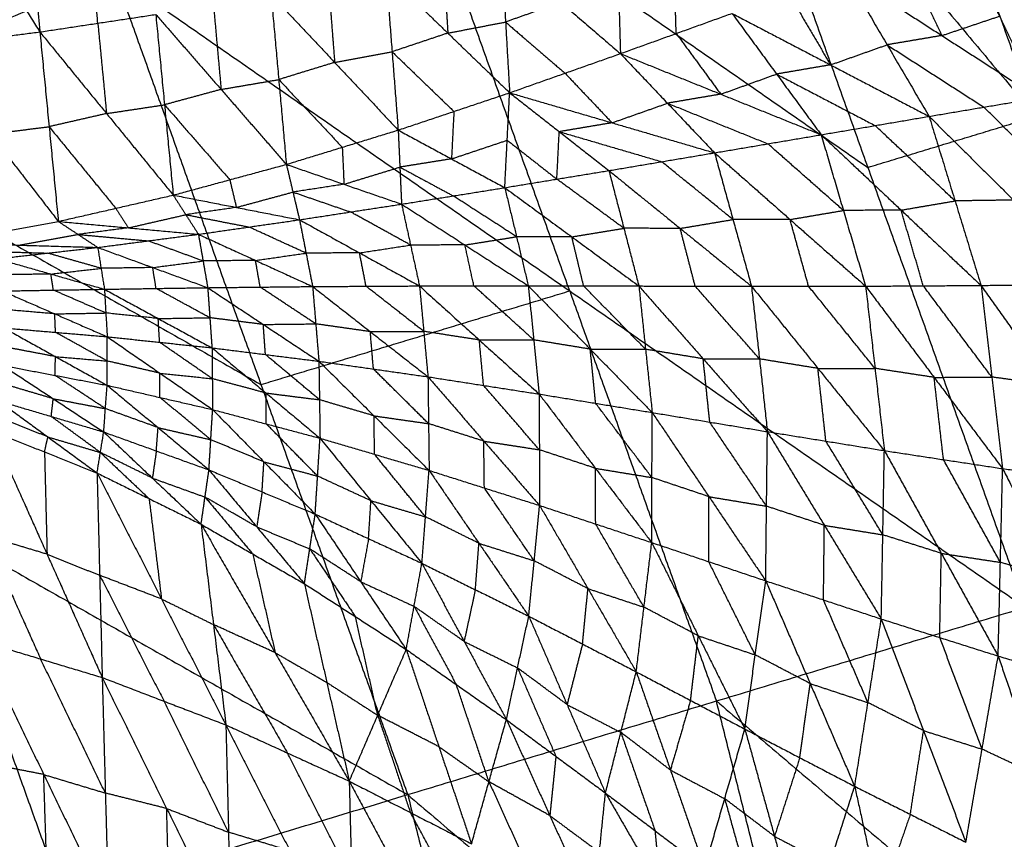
# Model space of a CAD drawing. Header units: millimetres. Extents: x -106 to 110, y -96 to 120.
# Tile 917 of 1020: x 75.76 to 84.75, y 35.05 to 42.53. Entities that reach past the tile are written whole.
import ezdxf

# ---------------------------------------------------------------- set-up
doc = ezdxf.new("R2010")
doc.units = ezdxf.units.MM
doc.header["$MEASUREMENT"] = 0
doc.layers.add('Default', color=7, linetype='Continuous', true_color=0x000000)

msp = doc.modelspace()

# ---------------------------------------------------------------- linework, layer by layer
at = {"layer": 'Default'}
for points in [[(83.5464, 45.8079, 7.4488), (85.0311, 44.0341, 7.6966), (86.5158, 42.2603, 7.9444)], [(85.0352, 41.647, 7.4488), (84.2908, 43.7274, 7.4488), (83.5464, 45.8079, 7.4488)], [(82.0658, 45.1946, 6.9532), (83.5016, 41.1818, 6.9532), (84.9374, 37.169, 6.9532)], [(82.0658, 45.1946, 6.9532), (85.0352, 41.647, 7.4488), (88.0046, 38.0994, 7.9444)], [(75.7664, 44.4655, 0.1833), (75.8575, 43.4415, 0.5901), (75.9486, 42.4175, 0.9969)], [(74.6973, 44.4112, -0.1262), (75.323, 43.4144, 0.4354), (75.9486, 42.4175, 0.9969)], [(79.3465, 44.0682, 6.2709), (81.424, 42.625, 6.612), (83.5016, 41.1818, 6.9532)], [(80.7823, 40.0554, 6.2709), (80.0644, 42.0618, 6.2709), (79.3465, 44.0682, 6.2709)], [(76.4774, 42.4974, 1.1452), (76.4318, 43.0094, 0.9418), (76.3863, 43.5214, 0.7384)], [(81.212, 43.3586, 2.731), (81.2284, 42.7892, 3.1387), (81.2449, 42.2199, 3.5463)], [(84.3457, 43.3063, 4.551), (84.703, 42.5613, 3.8862), (85.0603, 41.8162, 3.2213)], [(84.3457, 43.3063, 4.551), (85.2103, 42.6448, 3.9948), (86.0748, 41.9834, 3.4387)], [(80.1597, 43.1535, 2.3338), (80.197, 42.5081, 2.7916), (80.2342, 41.8626, 3.2495)], [(80.1597, 43.1535, 2.3338), (80.7023, 42.6867, 2.94), (81.2449, 42.2199, 3.5463)], [(83.8203, 43.1297, 4.3736), (83.999, 42.7572, 4.0412), (84.1776, 42.3847, 3.7088)], [(79.6331, 43.0524, 2.1474), (79.6517, 42.7297, 2.3764), (79.6703, 42.407, 2.6053)], [(70.5629, 40.4299, 4.6759), (73.5951, 41.6859, 5.1322), (76.6272, 42.9419, 5.5886)], [(76.6272, 42.9419, 5.5886), (77.9657, 39.201, 5.5886), (79.3042, 35.4602, 5.5886)], [(76.6272, 42.9419, 5.5886), (80.7823, 40.0554, 6.2709), (84.9374, 37.169, 6.9532)], [(79.1064, 42.9513, 1.9611), (79.162, 42.2368, 2.4647), (79.2175, 41.5223, 2.9684)], [(79.1064, 42.9513, 1.9611), (79.6703, 42.407, 2.6053), (80.2342, 41.8626, 3.2495)], [(81.7538, 42.4034, 3.7038), (81.7455, 42.6881, 3.5), (81.7373, 42.9728, 3.2962)], [(83.2949, 42.9531, 4.1962), (83.6779, 42.3003, 3.6108), (84.0609, 41.6475, 3.0254)], [(83.2949, 42.9531, 4.1962), (84.1776, 42.3847, 3.7088), (85.0603, 41.8162, 3.2213)], [(78.5823, 42.8543, 1.7881), (78.61, 42.497, 2.0399), (78.6378, 42.1397, 2.2917)], [(78.0581, 42.7572, 1.6151), (78.1278, 41.9832, 2.1599), (78.1975, 41.2092, 2.7048)], [(78.0581, 42.7572, 1.6151), (78.6378, 42.1397, 2.2917), (79.2175, 41.5223, 2.9684)], [(82.7788, 42.77, 4.0288), (82.9703, 42.4436, 3.7361), (83.1618, 42.1172, 3.4434)], [(77.5321, 42.6672, 1.4543), (77.567, 42.2802, 1.7267), (77.6019, 41.8932, 1.9992)], [(80.7023, 42.6867, 2.94), (80.4496, 42.5974, 2.8658), (80.197, 42.5081, 2.7916)], [(75.9486, 42.4175, 0.9969), (76.4774, 42.4974, 1.1452), (77.0062, 42.5772, 1.2935)], [(77.0062, 42.5772, 1.2935), (77.0858, 41.7532, 1.8754), (77.1654, 40.9291, 2.4573)], [(77.0062, 42.5772, 1.2935), (77.6019, 41.8932, 1.9992), (78.1975, 41.2092, 2.7048)], [(81.2449, 42.2199, 3.5463), (81.7538, 42.4034, 3.7038), (82.2627, 42.587, 3.8614)], [(82.2627, 42.587, 3.8614), (82.6695, 42.0333, 3.3543), (83.0763, 41.4797, 2.8471)], [(82.2627, 42.587, 3.8614), (83.1618, 42.1172, 3.4434), (84.0609, 41.6475, 3.0254)], [(76.4774, 42.4974, 1.1452), (76.5172, 42.0854, 1.4362), (76.557, 41.6733, 1.7271)], [(79.6703, 42.407, 2.6053), (79.9336, 42.4575, 2.6985), (80.197, 42.5081, 2.7916)], [(80.197, 42.5081, 2.7916), (80.4683, 42.2747, 3.0948), (80.7395, 42.0413, 3.3979)], [(84.1776, 42.3847, 3.7088), (84.4403, 42.473, 3.7975), (84.703, 42.5613, 3.8862)], [(74.8813, 42.2839, 0.7248), (75.415, 42.3507, 0.8608), (75.9486, 42.4175, 0.9969)], [(75.9486, 42.4175, 0.9969), (76.033, 41.5533, 1.6114), (76.1173, 40.689, 2.226)], [(75.9486, 42.4175, 0.9969), (76.557, 41.6733, 1.7271), (77.1654, 40.9291, 2.4573)], [(79.6703, 42.407, 2.6053), (79.4161, 42.3219, 2.535), (79.162, 42.2368, 2.4647)], [(81.7538, 42.4034, 3.7038), (81.9572, 42.1266, 3.4503), (82.1606, 41.8498, 3.1967)], [(84.1776, 42.3847, 3.7088), (83.9277, 42.3425, 3.6598), (83.6779, 42.3003, 3.6108)], [(74.8813, 42.2839, 0.7248), (75.4993, 41.4865, 1.4754), (76.1173, 40.689, 2.226)], [(78.6378, 42.1397, 2.2917), (78.8999, 42.1883, 2.3782), (79.162, 42.2368, 2.4647)], [(79.162, 42.2368, 2.4647), (79.4439, 41.9646, 2.7868), (79.7259, 41.6925, 3.1089)], [(80.2342, 41.8626, 3.2495), (80.7395, 42.0413, 3.3979), (81.2449, 42.2199, 3.5463)], [(81.2449, 42.2199, 3.5463), (81.6741, 41.7674, 3.1149), (82.1034, 41.3149, 2.6835)], [(81.2449, 42.2199, 3.5463), (82.1606, 41.8498, 3.1967), (83.0763, 41.4797, 2.8471)], [(83.1618, 42.1172, 3.4434), (83.4198, 42.2088, 3.5271), (83.6779, 42.3003, 3.6108)], [(83.6779, 42.3003, 3.6108), (84.1192, 42.0161, 3.3671), (84.5606, 41.7319, 3.1234)], [(78.6378, 42.1397, 2.2917), (78.3828, 42.0615, 2.2258), (78.1278, 41.9832, 2.1599)], [(80.7395, 42.0413, 3.3979), (80.9542, 41.815, 3.1822), (81.1688, 41.5888, 2.9665)], [(83.1618, 42.1172, 3.4434), (82.9156, 42.0753, 3.3988), (82.6695, 42.0333, 3.3543)], [(77.6019, 41.8932, 1.9992), (77.8648, 41.9382, 2.0795), (78.1278, 41.9832, 2.1599)], [(78.1278, 41.9832, 2.1599), (78.4177, 41.6745, 2.4983), (78.7075, 41.3657, 2.8366)], [(82.1606, 41.8498, 3.1967), (82.4151, 41.9416, 3.2755), (82.6695, 42.0333, 3.3543)], [(82.6695, 42.0333, 3.3543), (83.1191, 41.7985, 3.1452), (83.5686, 41.5636, 2.9362)], [(77.6019, 41.8932, 1.9992), (77.3438, 41.8232, 1.9373), (77.0858, 41.7532, 1.8754)], [(79.2175, 41.5223, 2.9684), (79.7259, 41.6925, 3.1089), (80.2342, 41.8626, 3.2495)], [(80.19, 40.9971, 2.3876), (80.2121, 41.4299, 2.8186), (80.2342, 41.8626, 3.2495)], [(80.2342, 41.8626, 3.2495), (80.6871, 41.5079, 2.8901), (81.1399, 41.1531, 2.5308)], [(80.2342, 41.8626, 3.2495), (81.1688, 41.5888, 2.9665), (82.1034, 41.3149, 2.6835)], [(82.1606, 41.8498, 3.1967), (81.9174, 41.8086, 3.1558), (81.6741, 41.7674, 3.1149)], [(84.0609, 41.6475, 3.0254), (84.5606, 41.7319, 3.1234), (85.0603, 41.8162, 3.2213)], [(73.5951, 41.6859, 5.1322), (75.7804, 40.4435, 5.3604), (77.9657, 39.201, 5.5886)], [(76.557, 41.6733, 1.7271), (76.8214, 41.7132, 1.8013), (77.0858, 41.7532, 1.8754)], [(77.0858, 41.7532, 1.8754), (77.3836, 41.4112, 2.2282), (77.6815, 41.0691, 2.5811)], [(79.7259, 41.6925, 3.1089), (79.7148, 41.4761, 2.8935), (79.7038, 41.2597, 2.678)], [(81.1688, 41.5888, 2.9665), (81.4215, 41.6781, 3.0407), (81.6741, 41.7674, 3.1149)], [(81.6741, 41.7674, 3.1149), (82.132, 41.5823, 2.9401), (82.5899, 41.3973, 2.7653)], [(85.3313, 40.9682, 2.8308), (84.9459, 41.35, 2.9771), (84.5606, 41.7319, 3.1234)], [(76.557, 41.6733, 1.7271), (76.295, 41.6133, 1.6693), (76.033, 41.5533, 1.6114)], [(83.0763, 41.4797, 2.8471), (83.5686, 41.5636, 2.9362), (84.0609, 41.6475, 3.0254)], [(83.5016, 41.1818, 6.9532), (84.2684, 41.4144, 7.201), (85.0352, 41.647, 7.4488)], [(84.0609, 41.6475, 3.0254), (84.2977, 40.8763, 2.666), (84.5346, 40.1052, 2.3066)], [(84.0609, 41.6475, 3.0254), (84.8316, 40.8838, 2.7328), (85.6023, 40.1201, 2.4403)], [(75.4993, 41.4865, 1.4754), (75.7661, 41.5199, 1.5434), (76.033, 41.5533, 1.6114)], [(76.033, 41.5533, 1.6114), (76.3372, 41.1812, 1.9765), (76.6413, 40.8091, 2.3416)], [(78.1975, 41.2092, 2.7048), (78.7075, 41.3657, 2.8366), (79.2175, 41.5223, 2.9684)], [(79.2175, 41.5223, 2.9684), (79.233, 41.1845, 2.6098), (79.2484, 40.8468, 2.2512)], [(79.2175, 41.5223, 2.9684), (79.7038, 41.2597, 2.678), (80.19, 40.9971, 2.3876)], [(80.665, 41.0751, 2.4592), (80.676, 41.2915, 2.6747), (80.6871, 41.5079, 2.8901)], [(81.1688, 41.5888, 2.9665), (80.9279, 41.5483, 2.9283), (80.6871, 41.5079, 2.8901)], [(80.6871, 41.5079, 2.8901), (81.1544, 41.3709, 2.7486), (81.6217, 41.234, 2.6071)], [(84.2977, 40.8763, 2.666), (83.9332, 41.22, 2.8011), (83.5686, 41.5636, 2.9362)], [(79.7038, 41.2597, 2.678), (79.9579, 41.3448, 2.7483), (80.2121, 41.4299, 2.8186)], [(80.2121, 41.4299, 2.8186), (80.4385, 41.2525, 2.6389), (80.665, 41.0751, 2.4592)], [(82.1034, 41.3149, 2.6835), (82.5899, 41.3973, 2.7653), (83.0763, 41.4797, 2.8471)], [(83.0763, 41.4797, 2.8471), (83.2791, 40.7891, 2.5197), (83.4819, 40.0986, 2.1924)], [(83.0763, 41.4797, 2.8471), (83.8055, 40.7924, 2.5768), (84.5346, 40.1052, 2.3066)], [(78.7075, 41.3657, 2.8366), (78.7153, 41.1968, 2.6573), (78.723, 41.028, 2.478)], [(83.2791, 40.7891, 2.5197), (82.9345, 41.0932, 2.6425), (82.5899, 41.3973, 2.7653)], [(79.7038, 41.2597, 2.678), (79.4684, 41.2221, 2.6439), (79.233, 41.1845, 2.6098)], [(81.1399, 41.1531, 2.5308), (81.6217, 41.234, 2.6071), (82.1034, 41.3149, 2.6835)], [(82.2719, 40.7065, 2.3883), (81.9468, 40.9703, 2.4977), (81.6217, 41.234, 2.6071)], [(82.1034, 41.3149, 2.6835), (82.2719, 40.7065, 2.3883), (82.4405, 40.0981, 2.0931)], [(82.1034, 41.3149, 2.6835), (82.7926, 40.7067, 2.4379), (83.4819, 40.0986, 2.1924)], [(77.1654, 40.9291, 2.4573), (77.6815, 41.0691, 2.5811), (78.1975, 41.2092, 2.7048)], [(78.1975, 41.2092, 2.7048), (78.2574, 40.9568, 2.4134), (78.3172, 40.7044, 2.122)], [(78.1975, 41.2092, 2.7048), (78.723, 41.028, 2.478), (79.2484, 40.8468, 2.2512)], [(78.723, 41.028, 2.478), (78.978, 41.1062, 2.5439), (79.233, 41.1845, 2.6098)], [(79.233, 41.1845, 2.6098), (79.4761, 41.0532, 2.4646), (79.7192, 40.9219, 2.3194)], [(80.19, 40.9971, 2.3876), (80.665, 41.0751, 2.4592), (81.1399, 41.1531, 2.5308)], [(81.1399, 41.1531, 2.5308), (81.2766, 40.6266, 2.2675), (81.4133, 40.1002, 2.0042)], [(81.1399, 41.1531, 2.5308), (81.7902, 40.6256, 2.3119), (82.4405, 40.0981, 2.0931)], [(77.6815, 41.0691, 2.5811), (77.7114, 40.943, 2.4354), (77.7413, 40.8168, 2.2897)], [(81.2766, 40.6266, 2.2675), (80.9708, 40.8509, 2.3634), (80.665, 41.0751, 2.4592)], [(78.723, 41.028, 2.478), (78.4902, 40.9924, 2.4457), (78.2574, 40.9568, 2.4134)], [(79.2484, 40.8468, 2.2512), (79.7192, 40.9219, 2.3194), (80.19, 40.9971, 2.3876)], [(80.19, 40.9971, 2.3876), (80.2973, 40.5495, 2.155), (80.4046, 40.1019, 1.9223)], [(80.19, 40.9971, 2.3876), (80.8016, 40.5486, 2.1959), (81.4133, 40.1002, 2.0042)], [(76.1173, 40.689, 2.226), (76.6413, 40.8091, 2.3416), (77.1654, 40.9291, 2.4573)], [(77.1654, 40.9291, 2.4573), (77.2802, 40.7506, 2.2286), (77.395, 40.572, 1.9998)], [(77.1654, 40.9291, 2.4573), (77.7413, 40.8168, 2.2897), (78.3172, 40.7044, 2.122)], [(77.7413, 40.8168, 2.2897), (77.9993, 40.8868, 2.3516), (78.2574, 40.9568, 2.4134)], [(78.2574, 40.9568, 2.4134), (78.5201, 40.8662, 2.3), (78.7828, 40.7756, 2.1866)], [(80.2973, 40.5495, 2.155), (80.0083, 40.7357, 2.2372), (79.7192, 40.9219, 2.3194)], [(83.8055, 40.7924, 2.5768), (84.0516, 40.8344, 2.6214), (84.2977, 40.8763, 2.666)], [(84.8316, 40.8838, 2.7328), (84.5647, 40.8801, 2.6994), (84.2977, 40.8763, 2.666)], [(76.6413, 40.8091, 2.3416), (76.6987, 40.7198, 2.2273), (76.7561, 40.6305, 2.1129)], [(77.7413, 40.8168, 2.2897), (77.5108, 40.7837, 2.2591), (77.2802, 40.7506, 2.2286)], [(78.3172, 40.7044, 2.122), (78.7828, 40.7756, 2.1866), (79.2484, 40.8468, 2.2512)], [(79.2484, 40.8468, 2.2512), (79.3302, 40.4737, 2.0477), (79.4119, 40.1007, 1.8441)], [(79.2484, 40.8468, 2.2512), (79.8265, 40.4744, 2.0868), (80.4046, 40.1019, 1.9223)], [(82.7926, 40.7067, 2.4379), (83.0359, 40.7479, 2.4788), (83.2791, 40.7891, 2.5197)], [(83.8055, 40.7924, 2.5768), (83.5423, 40.7908, 2.5483), (83.2791, 40.7891, 2.5197)], [(84.0083, 40.1019, 2.2495), (83.9069, 40.4472, 2.4132), (83.8055, 40.7924, 2.5768)], [(76.7561, 40.6305, 2.1129), (77.0182, 40.6905, 2.1707), (77.2802, 40.7506, 2.2286)], [(77.2802, 40.7506, 2.2286), (77.5682, 40.6944, 2.1448), (77.8561, 40.6382, 2.0609)], [(77.395, 40.572, 1.9998), (77.8561, 40.6382, 2.0609), (78.3172, 40.7044, 2.122)], [(78.3172, 40.7044, 2.122), (78.3771, 40.3998, 1.9459), (78.437, 40.0952, 1.7697)], [(78.3172, 40.7044, 2.122), (78.8646, 40.4026, 1.9831), (79.4119, 40.1007, 1.8441)], [(79.3302, 40.4737, 2.0477), (79.0565, 40.6247, 2.1171), (78.7828, 40.7756, 2.1866)], [(81.7902, 40.6256, 2.3119), (82.0311, 40.6661, 2.3501), (82.2719, 40.7065, 2.3883)], [(82.7926, 40.7067, 2.4379), (82.5323, 40.7066, 2.4131), (82.2719, 40.7065, 2.3883)], [(82.9612, 40.0984, 2.1428), (82.8769, 40.4025, 2.2903), (82.7926, 40.7067, 2.4379)], [(75.0494, 40.494, 2.0105), (75.5833, 40.5915, 2.1182), (76.1173, 40.689, 2.226)], [(76.1173, 40.689, 2.226), (76.2969, 40.5705, 2.0546), (76.4765, 40.452, 1.8831)], [(76.1173, 40.689, 2.226), (76.7561, 40.6305, 2.1129), (77.395, 40.572, 1.9998)], [(76.7561, 40.6305, 2.1129), (76.5265, 40.6005, 2.0837), (76.2969, 40.5705, 2.0546)], [(78.3771, 40.3998, 1.9459), (78.1166, 40.519, 2.0034), (77.8561, 40.6382, 2.0609)], [(80.8016, 40.5486, 2.1959), (81.0391, 40.5876, 2.2317), (81.2766, 40.6266, 2.2675)], [(81.7902, 40.6256, 2.3119), (81.5334, 40.6261, 2.2897), (81.2766, 40.6266, 2.2675)], [(81.9269, 40.0991, 2.0486), (81.8585, 40.3624, 2.1803), (81.7902, 40.6256, 2.3119)], [(75.7629, 40.473, 1.9468), (76.0299, 40.5218, 2.0007), (76.2969, 40.5705, 2.0546)], [(76.2969, 40.5705, 2.0546), (76.6163, 40.5413, 1.998), (76.9357, 40.512, 1.9415)], [(76.4765, 40.452, 1.8831), (76.9357, 40.512, 1.9415), (77.395, 40.572, 1.9998)], [(77.4375, 40.3284, 1.8494), (77.1866, 40.4202, 1.8954), (76.9357, 40.512, 1.9415)], [(77.395, 40.572, 1.9998), (77.4375, 40.3284, 1.8494), (77.48, 40.0849, 1.6989)], [(77.395, 40.572, 1.9998), (77.916, 40.3336, 1.8848), (78.437, 40.0952, 1.7697)], [(79.8265, 40.4744, 2.0868), (80.0619, 40.5119, 2.1209), (80.2973, 40.5495, 2.155)], [(80.8016, 40.5486, 2.1959), (80.5495, 40.5491, 2.1754), (80.2973, 40.5495, 2.155)], [(80.909, 40.101, 1.9632), (80.8553, 40.3248, 2.0796), (80.8016, 40.5486, 2.1959)], [(70.5629, 40.4299, 4.6759), (74.9336, 37.9451, 5.1322), (79.3042, 35.4602, 5.5886)], [(75.0494, 40.494, 2.0105), (75.7629, 40.473, 1.9468), (76.4765, 40.452, 1.8831)], [(75.305, 40.4212, 1.8913), (75.6617, 40.4107, 1.8594), (76.0185, 40.4002, 1.8276)], [(75.5605, 40.3484, 1.772), (76.0185, 40.4002, 1.8276), (76.4765, 40.452, 1.8831)], [(76.4765, 40.452, 1.8831), (76.5071, 40.2613, 1.7568), (76.5377, 40.0706, 1.6304)], [(76.4765, 40.452, 1.8831), (76.9782, 40.2684, 1.791), (77.48, 40.0849, 1.6989)], [(78.8646, 40.4026, 1.9831), (79.0974, 40.4382, 2.0154), (79.3302, 40.4737, 2.0477)], [(79.8265, 40.4744, 2.0868), (79.5783, 40.4741, 2.0672), (79.3302, 40.4737, 2.0477)], [(79.9083, 40.1013, 1.8832), (79.8674, 40.2878, 1.985), (79.8265, 40.4744, 2.0868)], [(75.5605, 40.3484, 1.772), (76.0491, 40.2095, 1.7012), (76.5377, 40.0706, 1.6304)], [(76.5071, 40.2613, 1.7568), (76.2628, 40.3308, 1.7922), (76.0185, 40.4002, 1.8276)], [(77.916, 40.3336, 1.8848), (77.6767, 40.331, 1.8671), (77.4375, 40.3284, 1.8494)], [(77.916, 40.3336, 1.8848), (78.1466, 40.3667, 1.9153), (78.3771, 40.3998, 1.9459)], [(77.9585, 40.0901, 1.7343), (77.9372, 40.2118, 1.8096), (77.916, 40.3336, 1.8848)], [(78.8646, 40.4026, 1.9831), (78.6208, 40.4012, 1.9645), (78.3771, 40.3998, 1.9459)], [(78.9245, 40.098, 1.8069), (78.8945, 40.2503, 1.895), (78.8646, 40.4026, 1.9831)], [(76.0491, 40.2095, 1.7012), (76.2781, 40.2354, 1.729), (76.5071, 40.2613, 1.7568)], [(76.9782, 40.2684, 1.791), (76.7427, 40.2649, 1.7739), (76.5071, 40.2613, 1.7568)], [(76.9782, 40.2684, 1.791), (77.2079, 40.2984, 1.8202), (77.4375, 40.3284, 1.8494)], [(77.0088, 40.0778, 1.6647), (76.9935, 40.1731, 1.7279), (76.9782, 40.2684, 1.791)], [(76.0491, 40.2095, 1.7012), (75.8162, 40.2055, 1.6844), (75.5833, 40.2015, 1.6677)], [(76.0719, 40.0627, 1.5968), (76.0605, 40.1361, 1.649), (76.0491, 40.2095, 1.7012)], [(75.606, 40.0547, 1.5633), (76.0719, 40.0627, 1.5968), (76.5377, 40.0706, 1.6304)], [(76.5504, 39.854, 1.5878), (76.3111, 39.9583, 1.5923), (76.0719, 40.0627, 1.5968)], [(76.5377, 40.0706, 1.6304), (77.0088, 40.0778, 1.6647), (77.48, 40.0849, 1.6989)], [(76.5377, 40.0706, 1.6304), (76.5504, 39.854, 1.5878), (76.563, 39.6374, 1.5453)], [(76.5377, 40.0706, 1.6304), (77.0284, 39.8034, 1.6129), (77.519, 39.5361, 1.5954)], [(77.4995, 39.8105, 1.6472), (77.2542, 39.9441, 1.6559), (77.0088, 40.0778, 1.6647)], [(77.48, 40.0849, 1.6989), (77.9585, 40.0901, 1.7343), (78.437, 40.0952, 1.7697)], [(77.48, 40.0849, 1.6989), (77.4995, 39.8105, 1.6472), (77.519, 39.5361, 1.5954)], [(77.48, 40.0849, 1.6989), (77.9871, 39.7493, 1.6724), (78.4942, 39.4137, 1.6459)], [(78.4656, 39.7545, 1.7078), (78.212, 39.9223, 1.7211), (77.9585, 40.0901, 1.7343)], [(78.437, 40.0952, 1.7697), (78.9245, 40.098, 1.8069), (79.4119, 40.1007, 1.8441)], [(78.437, 40.0952, 1.7697), (78.4656, 39.7545, 1.7078), (78.4942, 39.4137, 1.6459)], [(78.437, 40.0952, 1.7697), (78.9632, 39.6836, 1.7338), (79.4894, 39.2719, 1.6978)], [(79.4507, 39.6863, 1.771), (79.1876, 39.8921, 1.7889), (78.9245, 40.098, 1.8069)], [(79.4119, 40.1007, 1.8441), (79.9083, 40.1013, 1.8832), (80.4046, 40.1019, 1.9223)], [(79.4119, 40.1007, 1.8441), (79.4507, 39.6863, 1.771), (79.4894, 39.2719, 1.6978)], [(79.4119, 40.1007, 1.8441), (79.9575, 39.6076, 1.7977), (80.5031, 39.1146, 1.7513)], [(80.4539, 39.6083, 1.8368), (80.1811, 39.8548, 1.86), (79.9083, 40.1013, 1.8832)], [(80.4046, 40.1019, 1.9223), (80.4539, 39.6083, 1.8368), (80.5031, 39.1146, 1.7513)], [(80.4046, 40.1019, 1.9223), (80.909, 40.101, 1.9632), (81.4133, 40.1002, 2.0042)], [(80.4046, 40.1019, 1.9223), (80.9696, 39.524, 1.8645), (81.5346, 38.946, 1.8068)], [(81.474, 39.5231, 1.9055), (81.1915, 39.8121, 1.9344), (80.909, 40.101, 1.9632)], [(81.4133, 40.1002, 2.0042), (81.474, 39.5231, 1.9055), (81.5346, 38.946, 1.8068)], [(81.4133, 40.1002, 2.0042), (81.9269, 40.0991, 2.0486), (82.4405, 40.0981, 2.0931)], [(81.4133, 40.1002, 2.0042), (81.9996, 39.4359, 1.936), (82.5858, 38.7716, 1.8678)], [(82.5132, 39.4349, 1.9804), (82.22, 39.767, 2.0145), (81.9269, 40.0991, 2.0486)], [(82.4405, 40.0981, 2.0931), (82.9612, 40.0984, 2.1428), (83.4819, 40.0986, 2.1924)], [(82.4405, 40.0981, 2.0931), (82.5132, 39.4349, 1.9804), (82.5858, 38.7716, 1.8678)], [(82.4405, 40.0981, 2.0931), (83.0467, 39.3484, 2.0159), (83.653, 38.5986, 1.9388)], [(83.5675, 39.3486, 2.0656), (83.2643, 39.7235, 2.1042), (82.9612, 40.0984, 2.1428)], [(83.4819, 40.0986, 2.1924), (84.0083, 40.1019, 2.2495), (84.5346, 40.1052, 2.3066)], [(83.4819, 40.0986, 2.1924), (83.5675, 39.3486, 2.0656), (83.653, 38.5986, 1.9388)], [(83.4819, 40.0986, 2.1924), (84.1067, 39.2664, 2.1085), (84.7314, 38.4342, 2.0246)], [(84.633, 39.2697, 2.1656), (84.3206, 39.6858, 2.2076), (84.0083, 40.1019, 2.2495)], [(84.5346, 40.1052, 2.3066), (85.0685, 40.1126, 2.3734), (85.6023, 40.1201, 2.4403)], [(84.5346, 40.1052, 2.3066), (84.633, 39.2697, 2.1656), (84.7314, 38.4342, 2.0246)], [(84.5346, 40.1052, 2.3066), (85.1806, 39.1945, 2.2189), (85.8267, 38.2837, 2.1312)], [(75.606, 40.0547, 1.5633), (76.0845, 39.8461, 1.5543), (76.563, 39.6374, 1.5453)], [(77.9657, 39.201, 5.5886), (79.374, 39.6282, 5.9297), (80.7823, 40.0554, 6.2709)], [(80.7823, 40.0554, 6.2709), (81.4516, 38.185, 6.2709), (82.1208, 36.3146, 6.2709)], [(76.0845, 39.8461, 1.5543), (75.8487, 39.8661, 1.5415), (75.613, 39.8862, 1.5287)], [(76.0845, 39.8461, 1.5543), (76.3174, 39.85, 1.5711), (76.5504, 39.854, 1.5878)], [(76.0915, 39.6775, 1.5197), (76.088, 39.7618, 1.537), (76.0845, 39.8461, 1.5543)], [(77.0284, 39.8034, 1.6129), (76.7894, 39.8287, 1.6004), (76.5504, 39.854, 1.5878)], [(77.0284, 39.8034, 1.6129), (77.2639, 39.8069, 1.63), (77.4995, 39.8105, 1.6472)], [(77.041, 39.5868, 1.5703), (77.0347, 39.6951, 1.5916), (77.0284, 39.8034, 1.6129)], [(77.9871, 39.7493, 1.6724), (77.7433, 39.7799, 1.6598), (77.4995, 39.8105, 1.6472)], [(75.6199, 39.7176, 1.4942), (76.0912, 39.4561, 1.5411), (76.5625, 39.1946, 1.588)], [(75.6199, 39.7176, 1.4942), (76.0915, 39.6775, 1.5197), (76.563, 39.6374, 1.5453)], [(77.9871, 39.7493, 1.6724), (78.2264, 39.7519, 1.6901), (78.4656, 39.7545, 1.7078)], [(78.0066, 39.4749, 1.6207), (77.9969, 39.6121, 1.6465), (77.9871, 39.7493, 1.6724)], [(78.9632, 39.6836, 1.7338), (78.7144, 39.719, 1.7208), (78.4656, 39.7545, 1.7078)], [(76.5627, 39.416, 1.5666), (76.3271, 39.5468, 1.5432), (76.0915, 39.6775, 1.5197)], [(76.5625, 39.1946, 1.588), (76.5627, 39.416, 1.5666), (76.563, 39.6374, 1.5453)], [(76.563, 39.6374, 1.5453), (77.041, 39.5868, 1.5703), (77.519, 39.5361, 1.5954)], [(76.563, 39.6374, 1.5453), (77.044, 39.305, 1.5942), (77.5249, 38.9726, 1.643)], [(78.9632, 39.6836, 1.7338), (79.2069, 39.685, 1.7524), (79.4507, 39.6863, 1.771)], [(78.9918, 39.3428, 1.6719), (78.9775, 39.5132, 1.7028), (78.9632, 39.6836, 1.7338)], [(79.9575, 39.6076, 1.7977), (79.7041, 39.647, 1.7844), (79.4507, 39.6863, 1.771)], [(76.0912, 39.4561, 1.5411), (75.8532, 39.5013, 1.5268), (75.6152, 39.5465, 1.5126)], [(77.522, 39.2544, 1.6192), (77.2815, 39.4206, 1.5948), (77.041, 39.5868, 1.5703)], [(77.519, 39.5361, 1.5954), (77.522, 39.2544, 1.6192), (77.5249, 38.9726, 1.643)], [(77.519, 39.5361, 1.5954), (78.0066, 39.4749, 1.6207), (78.4942, 39.4137, 1.6459)], [(77.519, 39.5361, 1.5954), (78.0118, 39.1239, 1.6465), (78.5045, 38.7117, 1.6975)], [(79.9575, 39.6076, 1.7977), (80.2057, 39.608, 1.8173), (80.4539, 39.6083, 1.8368)], [(79.9962, 39.1933, 1.7246), (79.9769, 39.4005, 1.7612), (79.9575, 39.6076, 1.7977)], [(80.9696, 39.524, 1.8645), (80.7118, 39.5661, 1.8507), (80.4539, 39.6083, 1.8368)], [(81.0189, 39.0303, 1.7791), (80.9943, 39.2771, 1.8218), (80.9696, 39.524, 1.8645)], [(80.9696, 39.524, 1.8645), (81.2218, 39.5235, 1.885), (81.474, 39.5231, 1.9055)], [(81.9996, 39.4359, 1.936), (81.7368, 39.4795, 1.9207), (81.474, 39.5231, 1.9055)], [(76.0865, 39.285, 1.5595), (76.0889, 39.3706, 1.5503), (76.0912, 39.4561, 1.5411)], [(76.0912, 39.4561, 1.5411), (76.327, 39.4361, 1.5539), (76.5627, 39.416, 1.5666)], [(78.4994, 39.0627, 1.6717), (78.253, 39.2688, 1.6462), (78.0066, 39.4749, 1.6207)], [(82.0602, 38.8588, 1.8373), (82.0299, 39.1473, 1.8866), (81.9996, 39.4359, 1.936)], [(81.9996, 39.4359, 1.936), (82.2564, 39.4354, 1.9582), (82.5132, 39.4349, 1.9804)], [(83.0467, 39.3484, 2.0159), (82.78, 39.3916, 1.9982), (82.5132, 39.4349, 1.9804)], [(75.6105, 39.3753, 1.531), (76.0708, 39.0719, 1.6577), (76.5311, 38.7684, 1.7844)], [(75.6105, 39.3753, 1.531), (76.0865, 39.285, 1.5595), (76.5625, 39.1946, 1.588)], [(77.044, 39.305, 1.5942), (76.8034, 39.3605, 1.5804), (76.5627, 39.416, 1.5666)], [(78.4942, 39.4137, 1.6459), (78.4994, 39.0627, 1.6717), (78.5045, 38.7117, 1.6975)], [(78.4942, 39.4137, 1.6459), (78.9918, 39.3428, 1.6719), (79.4894, 39.2719, 1.6978)], [(78.4942, 39.4137, 1.6459), (78.9969, 38.9157, 1.6991), (79.4997, 38.4177, 1.7522)], [(83.0467, 39.3484, 2.0159), (83.3071, 39.3485, 2.0408), (83.5675, 39.3486, 2.0656)], [(83.1194, 38.6851, 1.9033), (83.0831, 39.0167, 1.9596), (83.0467, 39.3484, 2.0159)], [(84.1067, 39.2664, 2.1085), (83.8371, 39.3075, 2.0871), (83.5675, 39.3486, 2.0656)], [(76.5468, 38.9815, 1.6862), (76.3166, 39.1333, 1.6228), (76.0865, 39.285, 1.5595)], [(77.0437, 39.0836, 1.6155), (77.0438, 39.1943, 1.6048), (77.044, 39.305, 1.5942)], [(77.044, 39.305, 1.5942), (77.283, 39.2797, 1.6067), (77.522, 39.2544, 1.6192)], [(78.0118, 39.1239, 1.6465), (77.7669, 39.1892, 1.6329), (77.522, 39.2544, 1.6192)], [(79.4945, 38.8448, 1.725), (79.2432, 39.0938, 1.6985), (78.9918, 39.3428, 1.6719)], [(79.4894, 39.2719, 1.6978), (79.4945, 38.8448, 1.725), (79.4997, 38.4177, 1.7522)], [(79.4894, 39.2719, 1.6978), (79.9962, 39.1933, 1.7246), (80.5031, 39.1146, 1.7513)], [(79.4894, 39.2719, 1.6978), (79.9987, 38.685, 1.7525), (80.508, 38.098, 1.8071)], [(84.1067, 39.2664, 2.1085), (84.3698, 39.268, 2.1371), (84.633, 39.2697, 2.1656)], [(84.1922, 38.5164, 1.9817), (84.1494, 38.8914, 2.0451), (84.1067, 39.2664, 2.1085)], [(85.1806, 39.1945, 2.2189), (84.9068, 39.2321, 2.1922), (84.633, 39.2697, 2.1656)], [(76.0708, 39.0719, 1.6577), (75.8314, 39.1428, 1.6353), (75.5919, 39.2136, 1.6129)], [(76.5311, 38.7684, 1.7844), (76.5468, 38.9815, 1.6862), (76.5625, 39.1946, 1.588)], [(76.5625, 39.1946, 1.588), (77.0269, 38.8086, 1.7303), (77.4914, 38.4226, 1.8726)], [(76.5625, 39.1946, 1.588), (77.0437, 39.0836, 1.6155), (77.5249, 38.9726, 1.643)], [(80.5055, 38.6063, 1.7792), (80.2509, 38.8998, 1.7519), (79.9962, 39.1933, 1.7246)], [(77.5081, 38.6976, 1.7578), (77.2759, 38.8906, 1.6867), (77.0437, 39.0836, 1.6155)], [(78.0147, 38.8422, 1.6703), (78.0133, 38.983, 1.6584), (78.0118, 39.1239, 1.6465)], [(78.0118, 39.1239, 1.6465), (78.2556, 39.0933, 1.6591), (78.4994, 39.0627, 1.6717)], [(80.5031, 39.1146, 1.7513), (80.5055, 38.6063, 1.7792), (80.508, 38.098, 1.8071)], [(80.5031, 39.1146, 1.7513), (81.0168, 38.4372, 1.8073), (81.5306, 37.7599, 1.8633)], [(80.5031, 39.1146, 1.7513), (81.0189, 39.0303, 1.7791), (81.5346, 38.946, 1.8068)], [(75.5734, 39.0519, 1.6949), (76.0221, 38.7231, 1.9121), (76.4707, 38.3942, 2.1293)], [(75.5734, 39.0519, 1.6949), (76.0523, 38.9102, 1.7397), (76.5311, 38.7684, 1.7844)], [(76.0523, 38.9102, 1.7397), (76.0615, 38.991, 1.6987), (76.0708, 39.0719, 1.6577)], [(76.0708, 39.0719, 1.6577), (76.3088, 39.0267, 1.6719), (76.5468, 38.9815, 1.6862)], [(78.9969, 38.9157, 1.6991), (78.7482, 38.9892, 1.6854), (78.4994, 39.0627, 1.6717)], [(81.5326, 38.3529, 1.835), (81.2757, 38.6916, 1.8071), (81.0189, 39.0303, 1.7791)], [(76.0221, 38.7231, 1.9121), (75.7823, 38.8191, 1.8739), (75.5424, 38.9151, 1.8357)], [(76.5009, 38.5813, 1.9569), (76.2766, 38.7458, 1.8483), (76.0523, 38.9102, 1.7397)], [(77.0269, 38.8086, 1.7303), (76.7869, 38.8951, 1.7082), (76.5468, 38.9815, 1.6862)], [(77.4914, 38.4226, 1.8726), (77.5081, 38.6976, 1.7578), (77.5249, 38.9726, 1.643)], [(77.5249, 38.9726, 1.643), (77.9927, 38.4963, 1.8019), (78.4604, 38.02, 1.9608)], [(77.5249, 38.9726, 1.643), (78.0147, 38.8422, 1.6703), (78.5045, 38.7117, 1.6975)], [(79.0021, 38.5647, 1.7249), (78.9995, 38.7402, 1.712), (78.9969, 38.9157, 1.6991)], [(78.9969, 38.9157, 1.6991), (79.2457, 38.8802, 1.712), (79.4945, 38.8448, 1.725)], [(81.5306, 37.7599, 1.8633), (81.5326, 38.3529, 1.835), (81.5346, 38.946, 1.8068)], [(81.5346, 38.946, 1.8068), (82.0524, 38.1785, 1.8656), (82.5702, 37.4109, 1.9244)], [(81.5346, 38.946, 1.8068), (82.0602, 38.8588, 1.8373), (82.5858, 38.7716, 1.8678)], [(77.0112, 38.5955, 1.8285), (77.0191, 38.7021, 1.7794), (77.0269, 38.8086, 1.7303)], [(77.0269, 38.8086, 1.7303), (77.2675, 38.7531, 1.744), (77.5081, 38.6976, 1.7578)], [(78.4825, 38.3658, 1.8292), (78.2486, 38.604, 1.7497), (78.0147, 38.8422, 1.6703)], [(79.9987, 38.685, 1.7525), (79.7466, 38.7649, 1.7388), (79.4945, 38.8448, 1.725)], [(82.578, 38.0912, 1.8961), (82.3191, 38.475, 1.8667), (82.0602, 38.8588, 1.8373)], [(75.5115, 38.7782, 1.9765), (75.9911, 38.5862, 2.0529), (76.4707, 38.3942, 2.1293)], [(75.5115, 38.7782, 1.9765), (76.0145, 37.6534, 1.2242), (76.5175, 36.5287, 0.472)], [(75.9911, 38.5862, 2.0529), (76.0066, 38.6546, 1.9825), (76.0221, 38.7231, 1.9121)], [(76.0221, 38.7231, 1.9121), (76.2615, 38.6522, 1.9345), (76.5009, 38.5813, 1.9569)], [(76.4707, 38.3942, 2.1293), (76.5009, 38.5813, 1.9569), (76.5311, 38.7684, 1.7844)], [(76.5311, 38.7684, 1.7844), (76.9752, 38.3476, 2.0342), (77.4194, 37.9267, 2.284)], [(76.5311, 38.7684, 1.7844), (77.0112, 38.5955, 1.8285), (77.4914, 38.4226, 1.8726)], [(82.5702, 37.4109, 1.9244), (82.578, 38.0912, 1.8961), (82.5858, 38.7716, 1.8678)], [(82.5858, 38.7716, 1.8678), (83.1053, 37.917, 1.9315), (83.6247, 37.0624, 1.9951)], [(82.5858, 38.7716, 1.8678), (83.1194, 38.6851, 1.9033), (83.653, 38.5986, 1.9388)], [(77.9927, 38.4963, 1.8019), (77.7504, 38.597, 1.7799), (77.5081, 38.6976, 1.7578)], [(78.4604, 38.02, 1.9608), (78.4825, 38.3658, 1.8292), (78.5045, 38.7117, 1.6975)], [(78.5045, 38.7117, 1.6975), (78.9692, 38.1414, 1.8734), (79.4339, 37.5711, 2.0492)], [(78.5045, 38.7117, 1.6975), (79.0021, 38.5647, 1.7249), (79.4997, 38.4177, 1.7522)], [(80.0038, 38.2579, 1.7797), (80.0012, 38.4714, 1.7661), (79.9987, 38.685, 1.7525)], [(79.9987, 38.685, 1.7525), (80.2521, 38.6457, 1.7659), (80.5055, 38.6063, 1.7792)], [(83.6389, 37.8305, 1.967), (83.3791, 38.2578, 1.9351), (83.1194, 38.6851, 1.9033)], [(75.9911, 38.5862, 2.0529), (76.0028, 38.1198, 1.6386), (76.0145, 37.6534, 1.2242)], [(76.5009, 38.5813, 1.9569), (76.723, 38.3709, 2.0818), (76.945, 38.1605, 2.2067)], [(76.9752, 38.3476, 2.0342), (76.7381, 38.4645, 1.9955), (76.5009, 38.5813, 1.9569)], [(77.0112, 38.5955, 1.8285), (76.9932, 38.4716, 1.9314), (76.9752, 38.3476, 2.0342)], [(79.4668, 37.9944, 1.9007), (79.2344, 38.2796, 1.8128), (79.0021, 38.5647, 1.7249)], [(81.0168, 38.4372, 1.8073), (80.7612, 38.5218, 1.7933), (80.5055, 38.6063, 1.7792)], [(83.6247, 37.0624, 1.9951), (83.6389, 37.8305, 1.967), (83.653, 38.5986, 1.9388)], [(83.653, 38.5986, 1.9388), (84.1721, 37.6615, 2.0097), (84.6912, 36.7245, 2.0806)], [(83.653, 38.5986, 1.9388), (84.1922, 38.5164, 1.9817), (84.7314, 38.4342, 2.0246)], [(77.9759, 38.2213, 1.9167), (77.9843, 38.3588, 1.8593), (77.9927, 38.4963, 1.8019)], [(77.9927, 38.4963, 1.8019), (78.2376, 38.4311, 1.8155), (78.4825, 38.3658, 1.8292)], [(84.7113, 37.5793, 2.0526), (84.4518, 38.0479, 2.0172), (84.1922, 38.5164, 1.9817)], [(76.4707, 38.3942, 2.1293), (76.4941, 37.4614, 1.3007), (76.5175, 36.5287, 0.472)], [(76.4707, 38.3942, 2.1293), (76.945, 38.1605, 2.2067), (77.4194, 37.9267, 2.284)], [(76.4707, 38.3942, 2.1293), (77.0583, 37.2452, 1.4405), (77.6458, 36.0962, 0.7516)], [(77.4194, 37.9267, 2.284), (77.4554, 38.1747, 2.0783), (77.4914, 38.4226, 1.8726)], [(77.4914, 38.4226, 1.8726), (77.9266, 37.9036, 2.1571), (78.3618, 37.3845, 2.4416)], [(77.4914, 38.4226, 1.8726), (77.9759, 38.2213, 1.9167), (78.4604, 38.02, 1.9608)], [(78.9692, 38.1414, 1.8734), (78.7258, 38.2536, 1.8513), (78.4825, 38.3658, 1.8292)], [(79.4339, 37.5711, 2.0492), (79.4668, 37.9944, 1.9007), (79.4997, 38.4177, 1.7522)], [(79.4997, 38.4177, 1.7522), (79.9543, 37.753, 1.945), (80.4089, 37.0884, 2.1378)], [(79.4997, 38.4177, 1.7522), (80.0038, 38.2579, 1.7797), (80.508, 38.098, 1.8071)], [(81.0193, 37.929, 1.8352), (81.0181, 38.1831, 1.8213), (81.0168, 38.4372, 1.8073)], [(81.0168, 38.4372, 1.8073), (81.2747, 38.3951, 1.8212), (81.5326, 38.3529, 1.835)], [(84.6912, 36.7245, 2.0806), (84.7113, 37.5793, 2.0526), (84.7314, 38.4342, 2.0246)], [(84.7314, 38.4342, 2.0246), (85.2547, 37.4194, 2.1059), (85.7779, 36.4045, 2.1871)], [(84.7314, 38.4342, 2.0246), (85.2791, 38.359, 2.0779), (85.8267, 38.2837, 2.1312)], [(76.9752, 38.3476, 2.0342), (77.2153, 38.2611, 2.0563), (77.4554, 38.1747, 2.0783)], [(82.0524, 38.1785, 1.8656), (81.7925, 38.2657, 1.8503), (81.5326, 38.3529, 1.835)], [(77.9759, 38.2213, 1.9167), (77.9512, 38.0624, 2.0369), (77.9266, 37.9036, 2.1571)], [(80.4584, 37.5932, 1.9725), (80.2311, 37.9255, 1.8761), (80.0038, 38.2579, 1.7797)], [(82.0504, 37.5854, 1.8938), (82.0514, 37.8819, 1.8797), (82.0524, 38.1785, 1.8656)], [(82.0524, 38.1785, 1.8656), (82.3152, 38.1348, 1.8808), (82.578, 38.0912, 1.8961)], [(76.945, 38.1605, 2.2067), (77.0016, 37.7028, 1.8236), (77.0583, 37.2452, 1.4405)], [(77.4554, 38.1747, 2.0783), (77.673, 37.9152, 2.2206), (77.8906, 37.6556, 2.3628)], [(77.9266, 37.9036, 2.1571), (77.691, 38.0391, 2.1177), (77.4554, 38.1747, 2.0783)], [(78.9471, 37.7955, 2.005), (78.9582, 37.9685, 1.9392), (78.9692, 38.1414, 1.8734)], [(78.9692, 38.1414, 1.8734), (79.218, 38.0679, 1.887), (79.4668, 37.9944, 1.9007)], [(80.4089, 37.0884, 2.1378), (80.4584, 37.5932, 1.9725), (80.508, 38.098, 1.8071)], [(80.508, 38.098, 1.8071), (80.9487, 37.3395, 2.0178), (81.3894, 36.5809, 2.2284)], [(80.508, 38.098, 1.8071), (81.0193, 37.929, 1.8352), (81.5306, 37.7599, 1.8633)], [(83.1053, 37.917, 1.9315), (82.8417, 38.0041, 1.9138), (82.578, 38.0912, 1.8961)], [(78.3618, 37.3845, 2.4416), (78.4111, 37.7022, 2.2012), (78.4604, 38.02, 1.9608)], [(78.4604, 38.02, 1.9608), (78.8758, 37.4023, 2.281), (79.2911, 36.7846, 2.6012)], [(78.4604, 38.02, 1.9608), (78.9471, 37.7955, 2.005), (79.4339, 37.5711, 2.0492)], [(74.9336, 37.9451, 5.1322), (75.5485, 36.2263, 5.1322), (76.1635, 34.5075, 5.1322)], [(77.4194, 37.9267, 2.284), (77.5326, 37.0115, 1.5178), (77.6458, 36.0962, 0.7516)], [(77.4194, 37.9267, 2.284), (77.8906, 37.6556, 2.3628), (78.3618, 37.3845, 2.4416)], [(77.4194, 37.9267, 2.284), (78.0951, 36.7551, 1.6668), (78.7709, 35.5834, 1.0496)], [(79.9543, 37.753, 1.945), (79.7105, 37.8737, 1.9229), (79.4668, 37.9944, 1.9007)], [(81.46, 37.1704, 2.0459), (81.2396, 37.5497, 1.9405), (81.0193, 37.929, 1.8352)], [(83.0975, 37.2367, 1.9598), (83.1014, 37.5768, 1.9456), (83.1053, 37.917, 1.9315)], [(83.1053, 37.917, 1.9315), (83.3721, 37.8737, 1.9492), (83.6389, 37.8305, 1.967)], [(75.4523, 37.8226, 1.0942), (75.7038, 37.2602, 0.7181), (75.9553, 36.6978, 0.342)], [(76.0145, 37.6534, 1.2242), (75.7334, 37.738, 1.1592), (75.4523, 37.8226, 1.0942)], [(77.9266, 37.9036, 2.1571), (78.1688, 37.8029, 2.1791), (78.4111, 37.7022, 2.2012)], [(84.1721, 37.6615, 2.0097), (83.9055, 37.746, 1.9883), (83.6389, 37.8305, 1.967)], [(78.9471, 37.7955, 2.005), (78.9114, 37.5989, 2.143), (78.8758, 37.4023, 2.281)], [(79.9214, 37.3298, 2.0935), (79.9378, 37.5414, 2.0193), (79.9543, 37.753, 1.945)], [(79.9543, 37.753, 1.945), (80.2064, 37.6731, 1.9588), (80.4584, 37.5932, 1.9725)], [(81.3894, 36.5809, 2.2284), (81.46, 37.1704, 2.0459), (81.5306, 37.7599, 1.8633)], [(81.5306, 37.7599, 1.8633), (81.9554, 36.9093, 2.0938), (82.3802, 36.0586, 2.3244)], [(81.5306, 37.7599, 1.8633), (82.0504, 37.5854, 1.8938), (82.5702, 37.4109, 1.9244)], [(76.0145, 37.6534, 1.2242), (76.2543, 37.5574, 1.2624), (76.4941, 37.4614, 1.3007)], [(77.8906, 37.6556, 2.3628), (77.9929, 37.2054, 2.0148), (78.0951, 36.7551, 1.6668)], [(78.4111, 37.7022, 2.2012), (78.6188, 37.3934, 2.3613), (78.8265, 37.0846, 2.5214)], [(78.8758, 37.4023, 2.281), (78.6434, 37.5523, 2.2411), (78.4111, 37.7022, 2.2012)], [(84.158, 36.8935, 2.0379), (84.165, 37.2775, 2.0238), (84.1721, 37.6615, 2.0097)], [(84.1721, 37.6615, 2.0097), (84.4417, 37.6204, 2.0311), (84.7113, 37.5793, 2.0526)], [(79.2911, 36.7846, 2.6012), (79.3625, 37.1779, 2.3252), (79.4339, 37.5711, 2.0492)], [(79.4339, 37.5711, 2.0492), (79.8191, 36.8578, 2.4062), (80.2043, 36.1444, 2.7631)], [(79.4339, 37.5711, 2.0492), (79.9214, 37.3298, 2.0935), (80.4089, 37.0884, 2.1378)], [(80.9487, 37.3395, 2.0178), (80.7036, 37.4663, 1.9951), (80.4584, 37.5932, 1.9725)], [(82.4752, 36.7348, 2.1244), (82.2628, 37.1601, 2.0091), (82.0504, 37.5854, 1.8938)], [(85.2547, 37.4194, 2.1059), (84.983, 37.4993, 2.0792), (84.7113, 37.5793, 2.0526)], [(76.4941, 37.4614, 1.3007), (76.7879, 36.8869, 0.9562), (77.0816, 36.3124, 0.6118)], [(77.0583, 37.2452, 1.4405), (76.7762, 37.3533, 1.3706), (76.4941, 37.4614, 1.3007)], [(78.3618, 37.3845, 2.4416), (78.5664, 36.484, 1.7456), (78.7709, 35.5834, 1.0496)], [(78.3618, 37.3845, 2.4416), (78.8265, 37.0846, 2.5214), (79.2911, 36.7846, 2.6012)], [(78.8758, 37.4023, 2.281), (79.1191, 37.2901, 2.3031), (79.3625, 37.1779, 2.3252)], [(82.3802, 36.0586, 2.3244), (82.4752, 36.7348, 2.1244), (82.5702, 37.4109, 1.9244)], [(82.5702, 37.4109, 1.9244), (82.9761, 36.4735, 2.1772), (83.3821, 35.5362, 2.43)], [(82.5702, 37.4109, 1.9244), (83.0975, 37.2367, 1.9598), (83.6247, 37.0624, 1.9951)], [(79.9214, 37.3298, 2.0935), (79.8702, 37.0938, 2.2498), (79.8191, 36.8578, 2.4062)], [(80.8992, 36.8346, 2.1831), (80.9239, 37.0871, 2.1004), (80.9487, 37.3395, 2.0178)], [(80.9487, 37.3395, 2.0178), (81.2043, 37.2549, 2.0318), (81.46, 37.1704, 2.0459)], [(77.0583, 37.2452, 1.4405), (77.2954, 37.1283, 1.4791), (77.5326, 37.0115, 1.5178)], [(83.5034, 36.2993, 2.2126), (83.3004, 36.768, 2.0862), (83.0975, 37.2367, 1.9598)], [(79.3042, 35.4602, 5.5886), (82.1208, 36.3146, 6.2709), (84.9374, 37.169, 6.9532)], [(79.3625, 37.1779, 2.3252), (79.5551, 36.8212, 2.5037), (79.7477, 36.4645, 2.6822)], [(79.8191, 36.8578, 2.4062), (79.5908, 37.0178, 2.3657), (79.3625, 37.1779, 2.3252)], [(81.9554, 36.9093, 2.0938), (81.7077, 37.0398, 2.0699), (81.46, 37.1704, 2.0459)], [(77.5326, 37.0115, 1.5178), (77.8705, 36.4256, 1.2092), (78.2084, 35.8398, 0.9006)], [(78.0951, 36.7551, 1.6668), (77.8139, 36.8833, 1.5923), (77.5326, 37.0115, 1.5178)], [(79.031, 36.184, 1.8254), (78.9287, 36.6343, 2.1734), (78.8265, 37.0846, 2.5214)], [(80.2043, 36.1444, 2.7631), (80.3066, 36.6164, 2.4505), (80.4089, 37.0884, 2.1378)], [(80.4089, 37.0884, 2.1378), (80.7587, 36.2817, 2.5337), (81.1084, 35.475, 2.9295)], [(80.4089, 37.0884, 2.1378), (80.8992, 36.8346, 2.1831), (81.3894, 36.5809, 2.2284)], [(83.3821, 35.5362, 2.43), (83.5034, 36.2993, 2.2126), (83.6247, 37.0624, 1.9951)], [(83.6247, 37.0624, 1.9951), (84.0108, 36.0441, 2.2725), (84.3969, 35.0258, 2.5499)], [(83.6247, 37.0624, 1.9951), (84.158, 36.8935, 2.0379), (84.6912, 36.7245, 2.0806)], [(75.3932, 36.867, 0.2119), (75.9553, 36.6978, 0.342), (76.5175, 36.5287, 0.472)], [(75.3932, 36.867, 0.2119), (75.984, 35.6439, -0.1383), (76.5749, 34.4209, -0.4884)], [(79.8191, 36.8578, 2.4062), (80.0628, 36.7371, 2.4283), (80.3066, 36.6164, 2.4505)], [(80.8992, 36.8346, 2.1831), (80.8289, 36.5582, 2.3584), (80.7587, 36.2817, 2.5337)], [(81.8848, 36.3198, 2.2764), (81.9201, 36.6145, 2.1851), (81.9554, 36.9093, 2.0938)], [(81.9554, 36.9093, 2.0938), (82.2153, 36.822, 2.1091), (82.4752, 36.7348, 2.1244)], [(84.544, 35.8752, 2.3153), (84.351, 36.3843, 2.1766), (84.158, 36.8935, 2.0379)], [(78.0951, 36.7551, 1.6668), (78.3308, 36.6195, 1.7062), (78.5664, 36.484, 1.7456)], [(78.7709, 35.5834, 1.0496), (79.031, 36.184, 1.8254), (79.2911, 36.7846, 2.6012)], [(79.2911, 36.7846, 2.6012), (79.5888, 35.8978, 1.9838), (79.8865, 35.011, 1.3663)], [(79.2911, 36.7846, 2.6012), (79.7477, 36.4645, 2.6822), (80.2043, 36.1444, 2.7631)], [(76.5462, 35.4748, -0.0082), (76.2508, 36.0863, 0.1669), (75.9553, 36.6978, 0.342)], [(82.9761, 36.4735, 2.1772), (82.7257, 36.6042, 2.1508), (82.4752, 36.7348, 2.1244)], [(84.3969, 35.0258, 2.5499), (84.544, 35.8752, 2.3153), (84.6912, 36.7245, 2.0806)], [(84.6912, 36.7245, 2.0806), (85.064, 35.6304, 2.3857), (85.4369, 34.5363, 2.6908)], [(84.6912, 36.7245, 2.0806), (85.2346, 36.5645, 2.1338), (85.7779, 36.4045, 2.1871)], [(80.3066, 36.6164, 2.4505), (80.4815, 36.2131, 2.6484), (80.6563, 35.8097, 2.8463)], [(80.7587, 36.2817, 2.5337), (80.5326, 36.449, 2.4921), (80.3066, 36.6164, 2.4505)], [(81.1084, 35.475, 2.9295), (81.2489, 36.028, 2.579), (81.3894, 36.5809, 2.2284)], [(81.3894, 36.5809, 2.2284), (81.701, 35.6845, 2.6659), (82.0125, 34.7882, 3.1035)], [(81.3894, 36.5809, 2.2284), (81.8848, 36.3198, 2.2764), (82.3802, 36.0586, 2.3244)], [(76.5175, 36.5287, 0.472), (76.5462, 35.4748, -0.0082), (76.5749, 34.4209, -0.4884)], [(76.5175, 36.5287, 0.472), (77.0816, 36.3124, 0.6118), (77.6458, 36.0962, 0.7516)], [(76.5175, 36.5287, 0.472), (77.1054, 35.3339, 0.1556), (77.6933, 34.1391, -0.1607)], [(78.5664, 36.484, 1.7456), (78.7987, 36.334, 1.7855), (79.031, 36.184, 1.8254)], [(82.8811, 35.7974, 2.3772), (82.9286, 36.1355, 2.2772), (82.9761, 36.4735, 2.1772)], [(82.9761, 36.4735, 2.1772), (83.2398, 36.3864, 2.1949), (83.5034, 36.2993, 2.2126)], [(80.0454, 35.5777, 2.0647), (79.8965, 36.0211, 2.3735), (79.7477, 36.4645, 2.6822)], [(77.6696, 35.1177, 0.2955), (77.3756, 35.715, 0.4536), (77.0816, 36.3124, 0.6118)], [(81.8848, 36.3198, 2.2764), (81.7929, 36.0021, 2.4712), (81.701, 35.6845, 2.6659)], [(82.1208, 36.3146, 6.2709), (84.0469, 34.6747, 6.612), (85.9729, 33.0348, 6.9532)], [(83.1564, 32.1804, 6.2709), (82.6386, 34.2475, 6.2709), (82.1208, 36.3146, 6.2709)], [(84.0108, 36.0441, 2.2725), (83.7571, 36.1717, 2.2426), (83.5034, 36.2993, 2.2126)], [(80.7587, 36.2817, 2.5337), (81.0038, 36.1548, 2.5563), (81.2489, 36.028, 2.579)], [(79.031, 36.184, 1.8254), (79.1799, 35.7406, 1.5167), (79.3287, 35.2972, 1.2079)], [(79.5888, 35.8978, 1.9838), (79.3099, 36.0409, 1.9046), (79.031, 36.184, 1.8254)], [(79.8865, 35.011, 1.3663), (80.0454, 35.5777, 2.0647), (80.2043, 36.1444, 2.7631)], [(80.2043, 36.1444, 2.7631), (80.6011, 35.269, 2.2334), (80.9979, 34.3937, 1.7038)], [(80.2043, 36.1444, 2.7631), (80.6563, 35.8097, 2.8463), (81.1084, 35.475, 2.9295)], [(77.6458, 36.0962, 0.7516), (77.6696, 35.1177, 0.2955), (77.6933, 34.1391, -0.1607)], [(77.6458, 36.0962, 0.7516), (78.2084, 35.8398, 0.9006), (78.7709, 35.5834, 1.0496)], [(77.6458, 36.0962, 0.7516), (78.2307, 34.9477, 0.4734), (78.8156, 33.7992, 0.1952)], [(81.2489, 36.028, 2.579), (81.4047, 35.5798, 2.7977), (81.5605, 35.1316, 3.0165)], [(81.701, 35.6845, 2.6659), (81.4749, 35.8563, 2.6225), (81.2489, 36.028, 2.579)], [(82.0125, 34.7882, 3.1035), (82.1964, 35.4234, 2.7139), (82.3802, 36.0586, 2.3244)], [(82.3802, 36.0586, 2.3244), (82.6506, 35.0799, 2.806), (82.921, 34.1012, 3.2876)], [(82.3802, 36.0586, 2.3244), (82.8811, 35.7974, 2.3772), (83.3821, 35.5362, 2.43)], [(83.8895, 35.281, 2.49), (83.9501, 35.6626, 2.3813), (84.0108, 36.0441, 2.2725)], [(84.0108, 36.0441, 2.2725), (84.2774, 35.9597, 2.2939), (84.544, 35.8752, 2.3153)], [(79.5888, 35.8978, 1.9838), (79.8171, 35.7378, 2.0243), (80.0454, 35.5777, 2.0647)], [(85.064, 35.6304, 2.3857), (84.804, 35.7528, 2.3505), (84.544, 35.8752, 2.3153)], [(75.984, 35.6439, -0.1383), (75.7068, 35.6981, -0.2129), (75.4296, 35.7523, -0.2875)], [(78.7932, 34.6913, 0.6224), (78.5008, 35.2655, 0.7615), (78.2084, 35.8398, 0.9006)], [(80.6563, 35.8097, 2.8463), (80.6287, 35.5394, 2.5399), (80.6011, 35.269, 2.2334)], [(82.8811, 35.7974, 2.3772), (82.7659, 35.4387, 2.5916), (82.6506, 35.0799, 2.806)], [(81.701, 35.6845, 2.6659), (81.9487, 35.554, 2.6899), (82.1964, 35.4234, 2.7139)], [(76.0205, 34.5292, -0.6377), (76.0023, 35.0866, -0.388), (75.984, 35.6439, -0.1383)], [(75.984, 35.6439, -0.1383), (76.2651, 35.5593, -0.0732), (76.5462, 35.4748, -0.0082)], [(78.7709, 35.5834, 1.0496), (78.7932, 34.6913, 0.6224), (78.8156, 33.7992, 0.1952)], [(78.7709, 35.5834, 1.0496), (79.3287, 35.2972, 1.2079), (79.8865, 35.011, 1.3663)], [(78.7709, 35.5834, 1.0496), (79.3559, 34.4974, 0.8155), (79.9409, 33.4114, 0.5815)], [(80.0454, 35.5777, 2.0647), (80.2438, 35.14, 1.7999), (80.4422, 34.7023, 1.535)], [(80.6011, 35.269, 2.2334), (80.3232, 35.4234, 2.1491), (80.0454, 35.5777, 2.0647)], [(82.921, 34.1012, 3.2876), (83.1515, 34.8187, 2.8588), (83.3821, 35.5362, 2.43)], [(83.3821, 35.5362, 2.43), (83.6128, 34.4821, 2.958), (83.8436, 33.428, 3.4859)], [(83.3821, 35.5362, 2.43), (83.8895, 35.281, 2.49), (84.3969, 35.0258, 2.5499)], [(73.0229, 33.5547, 4.6759), (76.1635, 34.5075, 5.1322), (79.3042, 35.4602, 5.5886)], [(77.1054, 35.3339, 0.1556), (76.8258, 35.4043, 0.0737), (76.5462, 35.4748, -0.0082)], [(79.3042, 35.4602, 5.5886), (80.2696, 31.6062, 5.5886), (81.235, 27.7521, 5.5886)], [(79.3042, 35.4602, 5.5886), (83.1564, 32.1804, 6.2709), (87.0085, 28.9006, 6.9532)], [(80.9979, 34.3937, 1.7038), (81.0532, 34.9343, 2.3166), (81.1084, 35.475, 2.9295)], [(81.1084, 35.475, 2.9295), (81.5605, 35.1316, 3.0165), (82.0125, 34.7882, 3.1035)], [(81.1084, 35.475, 2.9295), (81.6064, 34.6136, 2.4957), (82.1044, 33.7521, 2.062)], [(82.1964, 35.4234, 2.7139), (82.3316, 34.934, 2.9547), (82.4668, 34.4447, 3.1955)], [(82.6506, 35.0799, 2.806), (82.4235, 35.2517, 2.76), (82.1964, 35.4234, 2.7139)], [(77.1341, 34.28, -0.3246), (77.1198, 34.807, -0.0845), (77.1054, 35.3339, 0.1556)], [(77.1054, 35.3339, 0.1556), (77.3875, 35.2258, 0.2256), (77.6696, 35.1177, 0.2955)], [(79.9137, 34.2112, 0.9739), (79.6212, 34.7542, 1.0909), (79.3287, 35.2972, 1.2079)], [(80.6011, 35.269, 2.2334), (80.8271, 35.1017, 2.275), (81.0532, 34.9343, 2.3166)], [(83.8895, 35.281, 2.49), (83.7512, 34.8815, 2.724), (83.6128, 34.4821, 2.958)], [(81.5605, 35.1316, 3.0165), (81.5834, 34.8726, 2.7561), (81.6064, 34.6136, 2.4957)], [(78.2307, 34.9477, 0.4734), (77.9501, 35.0327, 0.3844), (77.6696, 35.1177, 0.2955)], [(82.6506, 35.0799, 2.806), (82.9011, 34.9493, 2.8324), (83.1515, 34.8187, 2.8588)]]:
    msp.add_open_spline(points, degree=2, dxfattribs=at)

doc.saveas('drawing.dxf')
